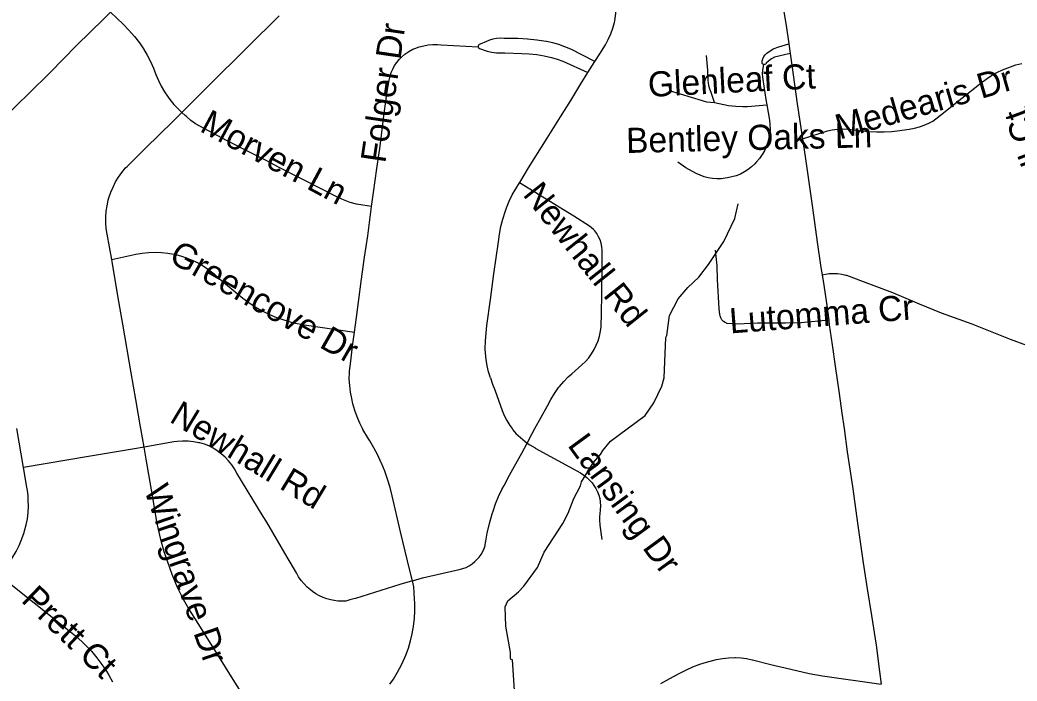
# Model space of a CAD drawing. Extents: x 1383679 to 1536984, y 460658 to 651027.
# Drawn here: x 1467141 to 1470917, y 512111 to 514613 of the extents above; entities that cross this region are included whole.
import ezdxf

# ---------------------------------------------------------------- set-up
doc = ezdxf.new("R2010")
doc.units = 0
for name, color, linetype in [('Exist Hydrographic Misc Water Feature', 7, 'Continuous'), ('Exist Road Non-System Type 51', 7, 'Continuous'), ('Exist Road Non-System Type 51 Label', 7, 'Continuous')]:
    doc.layers.add(name, color=color, linetype=linetype)

msp = doc.modelspace()

# ---------------------------------------------------------------- linework, layer by layer
at = {"layer": 'Exist Hydrographic Misc Water Feature'}
msp.add_lwpolyline([(1469014.6, 512056.6), (1469005.9, 512190.4), (1469000, 512192.6), (1468998, 512198.6), (1468998.5, 512218.6), (1468980.4, 512318.9), (1468977.8, 512391), (1468988.4, 512414.8), (1469029.1, 512448), (1469049.5, 512469.5), (1469101, 512540.4), (1469126.2, 512597.9), (1469196.4, 512706.4), (1469217.1, 512746), (1469238.4, 512801.6), (1469263.3, 512849.1), (1469267.6, 512865), (1469311.1, 512936.1), (1469339.8, 512967.5), (1469348.1, 512983.3), (1469376.8, 513018.7), (1469508.8, 513115.9), (1469541.8, 513163.2), (1469571.1, 513226.7), (1469579.8, 513258.5), (1469586.8, 513410.3), (1469591, 513418.2), (1469600.5, 513494), (1469633.7, 513557.4), (1469670.6, 513600.6), (1469711.4, 513639.7), (1469748.4, 513686.9), (1469806.3, 513773.7), (1469848, 513860.9), (1469861.1, 513916.6)], dxfattribs=at)
at = {"layer": 'Exist Road Non-System Type 51'}
for p, q in [((1470052, 514522.7), (1470057.2, 514485.3)), ((1469291.8, 514413.7), (1469317.8, 514455.3))]:
    msp.add_line(p, q, dxfattribs=at)
for points in [[(1469737.8, 515267.3), (1469752.8, 515240.6), (1469789.5, 515175.3), (1469833.2, 515099.6), (1469863.5, 515047.3), (1469883.3, 515012.6), (1469902, 514978.5), (1469928.7, 514931.3), (1469947.4, 514895.6), (1469963, 514863.8), (1469981.7, 514821.5), (1469995.3, 514785.5), (1470007.4, 514748.9), (1470018.1, 514711.9), (1470022.8, 514693.3), (1470033.4, 514643.7), (1470042.3, 514591.6), (1470052, 514522.7)], [(1469317.8, 514455.3), (1469336.3, 514484.9), (1469358.2, 514518.8), (1469368.9, 514538.9), (1469378.1, 514559.8), (1469385.9, 514581.2), (1469392.2, 514603.1), (1469393.7, 514609.5), (1469398.2, 514647.6), (1469400.2, 514708.4), (1469402.1, 514741.3), (1469399.9, 514774.1), (1469396.2, 514806.8), (1469392.7, 514829.8), (1469387.6, 514852.6), (1469381, 514875), (1469374.5, 514892.8), (1469347, 514957.5)], [(1467081.9, 514244.3), (1467175.6, 514336.2), (1467254.6, 514413.7), (1467355.3, 514515.9), (1467459.7, 514618.3), (1467483.7, 514642.3)], [(1467483.7, 514642.3), (1467531.2, 514597.3), (1467553.4, 514574), (1467574.4, 514549.7), (1467593.2, 514525.9), (1467608.4, 514503.3), (1467622.3, 514479.8), (1467634.9, 514455.6), (1467646, 514430.7), (1467655.5, 514405.9), (1467665, 514383.6), (1467676, 514361.9), (1467688.3, 514341), (1467702, 514321), (1467708.7, 514312.1), (1467723.5, 514292.2), (1467753.4, 514262.6)], [(1467753.4, 514262.6), (1467791.4, 514300.4), (1467894.4, 514402.5), (1467961.9, 514469.6), (1468050.2, 514557.9), (1468075, 514581.9), (1468122.9, 514628.2)], [(1469317.8, 514455.3), (1469227.1, 514501.5), (1469204.7, 514511.2), (1469181.7, 514519.4), (1469158.2, 514526.1), (1469134.3, 514531.3), (1469133.7, 514531.4), (1469098.2, 514536.6), (1469062.4, 514540.3), (1469026.6, 514542.5), (1469001.8, 514543), (1468973.9, 514542.8), (1468959.9, 514543.4), (1468945.8, 514542.5), (1468931.9, 514540), (1468918.4, 514536), (1468907.3, 514531.4), (1468883.6, 514520.7), (1468880.1, 514519.7), (1468877.3, 514517.3), (1468875.8, 514514), (1468875.9, 514511.3)], [(1468472.4, 513906.7), (1468479.7, 513959.6), (1468491.8, 514050.8), (1468504.4, 514135), (1468518.7, 514249.5), (1468531.9, 514342.2), (1468539.1, 514384.8), (1468542.1, 514399.6), (1468546.5, 514413.5), (1468552.2, 514427), (1468559.2, 514439.9), (1468567.5, 514452), (1468576.9, 514463.2), (1468585, 514471.3), (1468598.7, 514482.7), (1468613.4, 514493), (1468628.9, 514502.1), (1468636.6, 514504.9), (1468653.1, 514510.8), (1468670, 514515.2), (1468687.2, 514518.1), (1468704.6, 514519.5), (1468722.1, 514519.2), (1468736.1, 514517.9), (1468875.9, 514511.3)], [(1468875.9, 514511.3), (1468875.9, 514510.4), (1468877.4, 514507.1), (1468880.2, 514504.8), (1468880.4, 514504.7), (1468909.6, 514495.1), (1468927.2, 514491), (1468945.1, 514488.5), (1468963.1, 514487.6), (1468976.4, 514487.9), (1469041.3, 514486.1), (1469069.7, 514484.5), (1469098, 514481.3), (1469126, 514476.5), (1469153.8, 514470.1), (1469175.3, 514464), (1469196.2, 514456.3), (1469291.8, 514413.7)], [(1469956.4, 514444.1), (1469954.4, 514445), (1469952, 514447.7), (1469951.4, 514448.9), (1469951.6, 514457.6), (1469953.9, 514466.1), (1469957.7, 514474), (1469962.8, 514481.2), (1469969.1, 514487.3), (1469993.5, 514503.5), (1470015.1, 514511.3), (1470052, 514522.7)], [(1469771.3, 514300.2), (1469757.9, 514337.6), (1469753, 514350.1), (1469749.6, 514363), (1469747.7, 514376.2), (1469747.4, 514384.1), (1469746.3, 514422.3), (1469741.1, 514477.7)], [(1470057.2, 514485.3), (1469998.1, 514471.6), (1469986.8, 514465.2), (1469976.4, 514457.5), (1469967.1, 514448.6), (1469966.7, 514448.2), (1469964.5, 514445.3), (1469961.3, 514443.7), (1469957.7, 514443.6), (1469956.4, 514444.1)], [(1470057.2, 514485.3), (1470063.3, 514441.7), (1470084.5, 514295.2), (1470104.4, 514163.1)], [(1469956.4, 514444.1), (1469952.5, 514422.2), (1469951.7, 514409.1), (1469952.5, 514395.9), (1469953.9, 514387.2), (1469966, 514312), (1469969.4, 514291.3)], [(1470104.4, 514163.1), (1470198.6, 514192.7), (1470217.3, 514196.8), (1470236.3, 514199.3), (1470255.4, 514200.1), (1470274.5, 514199.2), (1470286.8, 514197.7), (1470327.4, 514193.3), (1470356.4, 514190.4), (1470385.2, 514189), (1470414.1, 514189.1), (1470443, 514190.8), (1470443.1, 514190.8), (1470472.6, 514194.2), (1470508.6, 514199.7), (1470528.2, 514203.1), (1470547, 514207.9), (1470565.5, 514214.1), (1470583.4, 514221.7), (1470598.1, 514229.3), (1470638.4, 514260.7), (1470671.1, 514287.5), (1470744.9, 514346), (1470781.1, 514374.7), (1470799.8, 514389), (1470819.8, 514402.1), (1470840.7, 514413.9), (1470862.3, 514424.2), (1470912.1, 514442.2), (1470935, 514448.2)], [(1469032.8, 513995.8), (1469032.9, 513996), (1469033.5, 513996.9), (1469066.9, 514052.4), (1469137.5, 514164.8), (1469187.6, 514245.7), (1469226.9, 514307.8), (1469265.3, 514371.3), (1469291.8, 514413.7)], [(1469599.3, 514346.3), (1469723.7, 514308.1), (1469741.3, 514302.9), (1469771.3, 514300.2)], [(1469969.4, 514291.3), (1469978.9, 514233.2), (1469980.9, 514216.5), (1469981.3, 514199.8), (1469980.2, 514183.1), (1469977.4, 514166.6), (1469973.1, 514150.4), (1469972.9, 514149.8), (1469967.3, 514133.6), (1469960.2, 514117.9), (1469951.7, 514102.9), (1469941.8, 514088.8), (1469930.7, 514075.7), (1469923.8, 514068.6), (1469911.6, 514057), (1469898.3, 514046.5), (1469884.1, 514037.4), (1469869.1, 514029.6), (1469853.4, 514023.2), (1469837.3, 514018.4), (1469820.7, 514015), (1469812, 514013.9), (1469795.9, 514011.8), (1469779.6, 514011.3), (1469763.4, 514012.4), (1469747.4, 514015), (1469731.7, 514019.2), (1469716.5, 514024.9), (1469702, 514032), (1469662.7, 514053.2), (1469631.7, 514075)], [(1469771.3, 514300.2), (1469824.5, 514288.9), (1469851.5, 514286.1), (1469878.6, 514284.9), (1469895.6, 514284.9), (1469969.4, 514291.3)], [(1467487.9, 513706.5), (1467470.3, 513802.4), (1467467.2, 513823.9), (1467465.7, 513845.4), (1467465.7, 513867), (1467467.3, 513888.5), (1467470.3, 513909.8), (1467474.9, 513931), (1467477.3, 513939.8), (1467484.4, 513960.3), (1467493, 513980.2), (1467502.9, 513999.4), (1467514.2, 514017.9), (1467526.7, 514035.6), (1467540.6, 514052.5), (1467546, 514058.5), (1467616, 514127.8), (1467720.4, 514229.8), (1467753.4, 514262.6)], [(1468472.4, 513906.7), (1468439.3, 513911.4), (1468415, 513916.1), (1468391.1, 513922.3), (1468359.1, 513934.4), (1468325.4, 513950.3), (1468288.8, 513969.9), (1468203.8, 514013.1), (1468119.9, 514056), (1468075, 514078.9), (1468019.4, 514107.2), (1467923.4, 514156.4), (1467805.3, 514219.4), (1467787.5, 514232.6), (1467770.8, 514247.1), (1467766.4, 514251.2), (1467753.4, 514262.6)], [(1470104.4, 514163.1), (1470114.5, 514096), (1470141.9, 513901.7), (1470160.3, 513771.5), (1470173.7, 513675.9), (1470178.3, 513648)], [(1468922.1, 513258.3), (1468915.2, 513281), (1468909.8, 513304.2), (1468906, 513327.6), (1468903.7, 513351.3), (1468903, 513368), (1468903.6, 513397.9), (1468905.7, 513427.8), (1468909.3, 513456.8), (1468922.6, 513555.2), (1468935.4, 513652.3), (1468952.8, 513773), (1468956.7, 513801.9), (1468962.1, 513830.5), (1468969.1, 513858.8), (1468977.6, 513886.7), (1468982.8, 513901.7), (1468993.3, 513926.3), (1469005.1, 513950.3), (1469018.3, 513973.6), (1469032.8, 513995.8)], [(1469062, 513011.5), (1469081.1, 513047.4), (1469091.1, 513066), (1469138, 513152.9), (1469150.6, 513176.3), (1469164.8, 513199.3), (1469180.3, 513221.2), (1469183.8, 513225.8), (1469200, 513244.3), (1469217.4, 513261.6), (1469231, 513273.7), (1469269.2, 513307.3), (1469282.5, 513320.2), (1469294.6, 513334.1), (1469305.5, 513349.1), (1469315.1, 513364.9), (1469323.3, 513381.5), (1469330.1, 513398.7), (1469335.4, 513416.4), (1469339.1, 513434.6), (1469341.2, 513451.7), (1469342.7, 513503.5), (1469344.3, 513573.1), (1469345.8, 513682.2), (1469345.2, 513740.8), (1469344.3, 513754.2), (1469341.8, 513767.4), (1469337.8, 513780.2), (1469332.3, 513792.4), (1469325.4, 513803.9), (1469317.2, 513814.6), (1469312.6, 513819.5), (1469297.4, 513832.4), (1469238.7, 513870.3), (1469144.2, 513928.5), (1469032.8, 513995.8)], [(1468407.5, 513430.5), (1468415.1, 513486.4), (1468433.3, 513623.4), (1468445.5, 513714.7), (1468457.7, 513795.3), (1468466.8, 513866.2), (1468472.4, 513906.7)], [(1467487.9, 513706.5), (1467579.4, 513726.6), (1467603.5, 513730.4), (1467627.8, 513732.6), (1467652.1, 513733.3), (1467676.5, 513732.5), (1467700.8, 513730.1), (1467708.6, 513729), (1467730.8, 513724.7), (1467752.7, 513718.9), (1467774.1, 513711.6), (1467795, 513702.9), (1467815.2, 513692.9), (1467834.7, 513681.5), (1467855.8, 513667.2), (1467876.1, 513651.6), (1467895.5, 513634.7), (1467904.3, 513626.4), (1467963.5, 513577.5), (1467984.8, 513559.7), (1468007.4, 513542.8), (1468030.9, 513527.3), (1468055.3, 513513.2), (1468075, 513503.3), (1468080.5, 513500.5), (1468106.3, 513489.3), (1468124.2, 513482.5), (1468171.4, 513467.8), (1468217.5, 513459), (1468407.5, 513430.5)], [(1467611.1, 512995.6), (1467598.8, 513066), (1467597.5, 513073.4), (1467579.6, 513176), (1467561.9, 513277.1), (1467530.3, 513461.8), (1467511.3, 513568.2), (1467489.5, 513697.9), (1467487.9, 513706.5)], [(1470203.5, 513475.9), (1470099.5, 513466.8), (1470040.4, 513464.7), (1469972.1, 513465.6), (1469934.5, 513464.8), (1469857.8, 513461.2), (1469818.9, 513463.9), (1469811.5, 513467.3), (1469804.9, 513472), (1469799.3, 513477.9), (1469795, 513484.7), (1469792.1, 513492.3), (1469791, 513497.7), (1469788.5, 513519.2), (1469782.7, 513630.5), (1469780.5, 513681.6), (1469774.2, 513741.9)], [(1470178.3, 513648), (1470205.2, 513652.5), (1470221.1, 513653.5), (1470237, 513653), (1470252.8, 513650.9), (1470268.3, 513647.2), (1470271.1, 513646.4), (1470334.1, 513623), (1470445.6, 513580.6), (1470546.3, 513538.9), (1470629.8, 513504.8), (1470745.5, 513462.5), (1470891.1, 513405), (1471014, 513359.8)], [(1470178.3, 513648), (1470184.7, 513608.6), (1470194.6, 513541), (1470203.5, 513475.9)], [(1470203.5, 513475.9), (1470205.8, 513458.9), (1470216.8, 513383), (1470228, 513302.3), (1470242.9, 513199), (1470253.2, 513124.9), (1470261.5, 513066), (1470273.9, 512978.7), (1470293.3, 512846.7), (1470313.8, 512699.9), (1470333.7, 512558.3), (1470348.6, 512459.8), (1470365.7, 512358.5), (1470383.2, 512246.1), (1470396.1, 512146.6), (1470402.3, 512098.5)], [(1468627.1, 512489.6), (1468627, 512490.1), (1468617.7, 512528.7), (1468582.3, 512676), (1468550.5, 512811.8), (1468542.4, 512843.5), (1468532.9, 512874.6), (1468521.9, 512905.2), (1468509.4, 512935.4), (1468508.8, 512936.9), (1468495.6, 512965.4), (1468481, 512992.9), (1468465.1, 513019.7), (1468460.1, 513027.7), (1468439, 513063.1), (1468437.6, 513066), (1468427.4, 513086.5), (1468417.2, 513110.4), (1468408.6, 513134.9), (1468401.6, 513159.9), (1468397.1, 513180.1), (1468392.5, 513204.3), (1468389.4, 513228.9), (1468387.9, 513253.8), (1468388.1, 513278.4), (1468388.3, 513283), (1468393.2, 513321.6), (1468400.5, 513378.6), (1468407.5, 513430.5)], [(1468922.8, 513258), (1468930.6, 513233.8), (1468938.9, 513212.8), (1468967.1, 513134.6), (1468974.9, 513115.3), (1468984.4, 513096.5), (1468995.3, 513078.4), (1469004.1, 513066), (1469007.5, 513061.3), (1469018.8, 513047.7), (1469035.7, 513031.9), (1469053.4, 513017.5), (1469062, 513011.5)], [(1467153.7, 512918.4), (1467128.4, 513066)], [(1467611.1, 512995.6), (1467567.1, 512987.8), (1467399.9, 512960.1), (1467153.7, 512918.4)], [(1468627.1, 512489.6), (1468579.5, 512475.5), (1468411.7, 512423.7), (1468404.5, 512421.3), (1468389.8, 512417.7), (1468375.2, 512413.6), (1468359.7, 512412.8), (1468344.6, 512413.6), (1468330, 512415.2), (1468317.6, 512417.6), (1468302.9, 512421.5), (1468288.7, 512427), (1468274.5, 512433.7), (1468261.4, 512441.2), (1468248.7, 512450.1), (1468241.4, 512455.4), (1468228.4, 512466.3), (1468216.5, 512478.2), (1468205.7, 512491), (1468196.1, 512504.8), (1468187.4, 512519.9), (1468152.1, 512580.1), (1468075, 512711.5), (1468062, 512733.6), (1467962.4, 512897.7), (1467953.4, 512913.7), (1467942.6, 512929.6), (1467930.5, 512944.5), (1467917.2, 512958.2), (1467902.8, 512970.6), (1467900.4, 512972.5), (1467886.8, 512983), (1467871.7, 512992.5), (1467855.9, 513000.5), (1467839.3, 513007), (1467822.4, 513011.8), (1467817.7, 513012.8), (1467797.8, 513016.4), (1467777.3, 513018.4), (1467756.7, 513018.8), (1467736.3, 513017.5), (1467722.9, 513015.7), (1467611.1, 512995.6)], [(1468142.2, 511806.9), (1468075, 511914.9), (1468028.8, 511989), (1467954.7, 512106.4), (1467884.3, 512219.4), (1467802.5, 512348.5), (1467780.6, 512383.9), (1467760.2, 512419.9), (1467741.1, 512456.7), (1467737.4, 512464.4), (1467717.5, 512513.7), (1467698.9, 512563.8), (1467686.5, 512600.2), (1467675.3, 512641.7), (1467665.5, 512683.8), (1467659.3, 512715), (1467638.2, 512834.6), (1467619, 512950.6), (1467611.1, 512995.6)], [(1468627.1, 512489.6), (1468665.5, 512500.9), (1468804.2, 512532.7), (1468817.6, 512536.2), (1468830.1, 512540.9), (1468841.9, 512546.9), (1468853.1, 512554.2), (1468863.5, 512562.6), (1468871.4, 512570.4), (1468880.1, 512579.8), (1468887.4, 512589.8), (1468893.5, 512600.5), (1468898.4, 512611.9), (1468901.9, 512623.7), (1468904.1, 512636.1), (1468904.6, 512640.3), (1468909.5, 512670.4), (1468918.4, 512707.1), (1468928.8, 512743), (1468932.4, 512754.1), (1468941.9, 512781.6), (1468953.1, 512808.7), (1468965.7, 512835.1), (1468973.8, 512850.4), (1468994.3, 512890.1), (1469013.5, 512924.5), (1469041.6, 512973.2), (1469062, 513011.5)], [(1469062, 513011.5), (1469072.1, 513004.5), (1469091.5, 512992.9), (1469092.1, 512992.6), (1469263.7, 512898.1), (1469276.2, 512890.2), (1469287.6, 512881.3), (1469298.1, 512871.3), (1469307.5, 512860.3), (1469314.3, 512850.8), (1469321.9, 512839.1), (1469328, 512826.9), (1469332.8, 512814.2), (1469336.3, 512801), (1469338.4, 512787.5), (1469339, 512773.9), (1469338.2, 512760), (1469337.9, 512757.5), (1469335.4, 512732.7), (1469335.2, 512717.7), (1469336.5, 512702.8), (1469336.9, 512700.5), (1469344.5, 512645.9)], [(1467061.8, 512511.2), (1467097.9, 512556.2), (1467112.6, 512578.2), (1467125.8, 512600.9), (1467137.5, 512624.3), (1467147.8, 512648.5), (1467156.5, 512673.1), (1467158.4, 512679), (1467164.3, 512701.8), (1467168.6, 512725.1), (1467171.3, 512748.6), (1467172.3, 512772.2), (1467171.8, 512793.7), (1467171.3, 512812.8), (1467169.1, 512832.3), (1467165.2, 512851.3), (1467165, 512852.3), (1467153.7, 512918.4)], [(1467061.8, 512511.2), (1467325.5, 512302.5), (1467351.2, 512281.6), (1467375.7, 512259.7), (1467399.2, 512236.6), (1467411.7, 512223.4), (1467431.7, 512199.2), (1467450.5, 512173.9), (1467468.2, 512147.8), (1467477, 512133.6), (1467491.3, 512107.8)], [(1468540.8, 512098.4), (1468554.7, 512117.8), (1468570.5, 512144.2), (1468585.2, 512171.6), (1468598.5, 512199.8), (1468602.4, 512208.9), (1468611.8, 512235.3), (1468619.9, 512262.3), (1468626.4, 512289.8), (1468631.5, 512317.7), (1468631.6, 512318.3), (1468634.5, 512347.3), (1468635.9, 512376.3), (1468635.7, 512405.5), (1468635, 512421.1), (1468634.1, 512444.7), (1468631.7, 512467.7), (1468627.1, 512489.6)], [(1469567.9, 512101.1), (1469602, 512120.8), (1469637, 512139.3), (1469639.9, 512140.7), (1469664.5, 512153.4), (1469689.4, 512164.5), (1469714.9, 512174.1), (1469741, 512182.4), (1469754.9, 512186.1), (1469778, 512191.8), (1469801.1, 512195.9), (1469824.4, 512198.4), (1469848.1, 512199.5), (1469850.3, 512199.5), (1469871.4, 512198.3), (1469892.4, 512195.6), (1469913.2, 512191.4), (1469915.3, 512190.9), (1469984.7, 512173.7), (1469999.4, 512169.8), (1470038.6, 512160.3), (1470129.3, 512139.4), (1470180.2, 512130.7), (1470402.3, 512098.5)]]:
    msp.add_lwpolyline(points, dxfattribs=at)

# ---------------------------------------------------------------- texts
at = {"layer": 'Exist Road Non-System Type 51 Label'}
for s, rotation, p in [('Folger Dr', 81.703, (1468524.2, 514068.3)), ('Glenleaf Ct', 2.9296, (1469521.3, 514321.1)), ('Medearis Dr', 16.0558, (1470245.1, 514159.5)), ('Morven Ln', 331.8245, (1467817.2, 514193.4)), ('Atwell Ct', 110.4496, (1471127.6, 513819.3)), ('Bentley Oaks Ln', 1.3524, (1469437.3, 514109)), ('Newhall Rd', 308.5692, (1469042.3, 513950.9)), ('Greencove Dr', 330.3558, (1467699.6, 513701)), ('Lutomma Cr', 4.3996, (1469830.9, 513426.1)), ('Newhall Rd', 328.768, (1467702.5, 513094.5)), ('Lansing Dr', 306.1833, (1469211.9, 513003.1)), ('Wingrave Dr', 289.0678, (1467609.9, 512834.9)), ('Prett Ct', 316.161, (1467141.3, 512413))]:
    msp.add_text(s, height=95, rotation=rotation, dxfattribs=at).set_placement(p)

doc.saveas('drawing.dxf')
